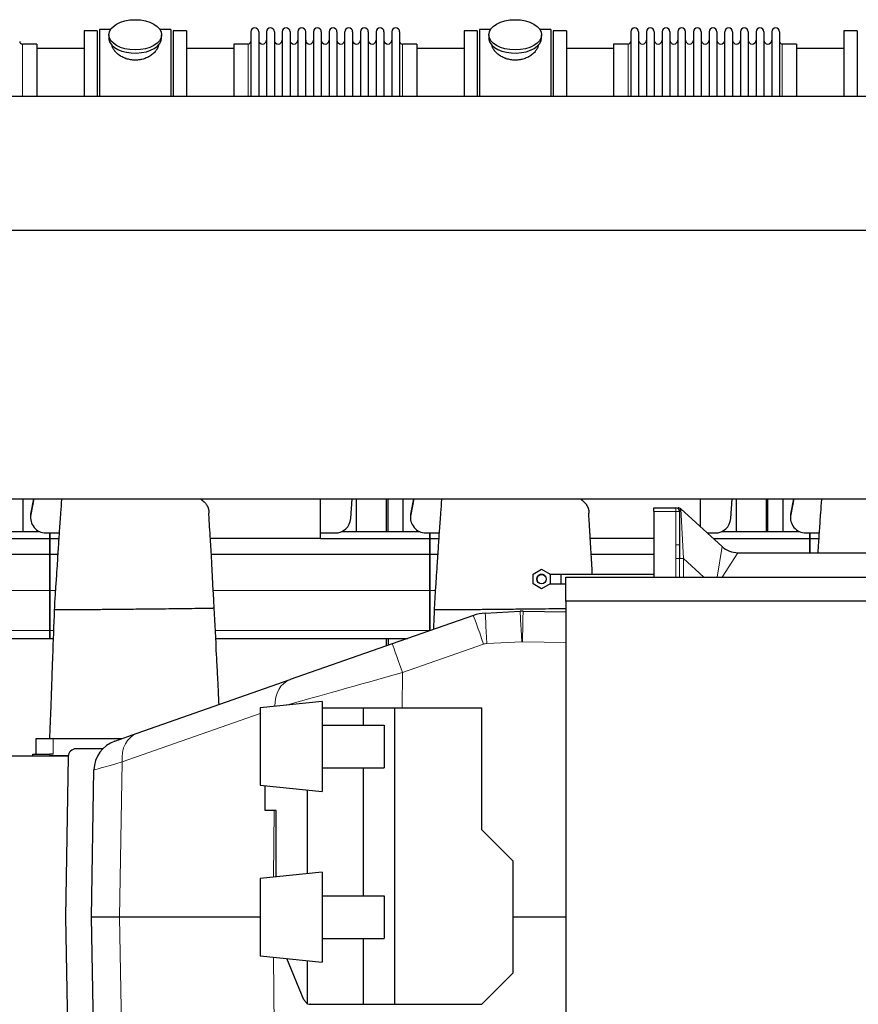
# Model space of a CAD drawing. Header units: inches. Extents: x 0 to 20790, y -12 to 14700.
# Tile 351 of 359: x 17480 to 18561, y 10649 to 11920. Entities that reach past the tile are written whole.
import ezdxf

# ---------------------------------------------------------------- set-up
doc = ezdxf.new("R2010")
doc.units = ezdxf.units.IN
doc.layers.add('1', color=7, linetype='Continuous', true_color=0xffffff)

msp = doc.modelspace()

# ---------------------------------------------------------------- linework, layer by layer
at = {"layer": '1', "color": 2, "linetype": 'Continuous', "lineweight": 25}
for p, q in [((17579.74, 11904.958), (17562.74, 11904.958)), ((17562.74, 11904.958), (17562.74, 11820.978)), ((17579.74, 11904.958), (17579.74, 11820.978)), ((17596.96, 11906.958), (17582.74, 11906.958)), ((17582.74, 11906.958), (17582.74, 11820.982)), ((17674.74, 11906.958), (17660.52, 11906.958)), ((17674.74, 11906.958), (17674.74, 11820.982)), ((17677.74, 11904.958), (17677.74, 11820.978)), ((17694.74, 11904.958), (17677.74, 11904.958)), ((17694.74, 11904.958), (17694.74, 11820.978)), ((17777.74, 11903.858), (17777.74, 11820.969)), ((17787.94, 11903.858), (17787.94, 11820.969)), ((17797.94, 11903.858), (17797.94, 11820.969)), ((17808.14, 11903.858), (17808.14, 11820.969)), ((17818.14, 11903.858), (17818.14, 11820.969)), ((17828.34, 11903.858), (17828.34, 11820.969)), ((17838.34, 11903.858), (17838.34, 11820.969)), ((17848.54, 11820.969), (17848.54, 11903.858)), ((17858.54, 11903.858), (17858.54, 11820.969)), ((17868.74, 11903.858), (17868.74, 11820.969)), ((17878.74, 11903.858), (17878.74, 11820.978)), ((17888.94, 11903.858), (17888.94, 11820.978)), ((17898.94, 11820.978), (17898.94, 11903.858)), ((17909.14, 11903.858), (17909.14, 11820.978)), ((17919.14, 11903.858), (17919.14, 11820.978)), ((17929.34, 11903.858), (17929.34, 11820.978)), ((17939.34, 11903.858), (17939.34, 11820.978)), ((17949.54, 11903.858), (17949.54, 11820.978)), ((17959.54, 11903.858), (17959.54, 11820.978)), ((17969.74, 11903.858), (17969.74, 11820.978)), ((18052.74, 11904.958), (18052.74, 11820.978)), ((18069.74, 11904.958), (18052.74, 11904.958)), ((18069.74, 11904.958), (18069.74, 11820.978)), ((18072.74, 11906.958), (18072.74, 11820.982)), ((18086.96, 11906.958), (18072.74, 11906.958)), ((18164.74, 11906.958), (18150.52, 11906.958)), ((18164.74, 11906.958), (18164.74, 11820.982)), ((18184.74, 11904.958), (18167.74, 11904.958)), ((18167.74, 11904.958), (18167.74, 11820.978)), ((18184.74, 11904.958), (18184.74, 11820.978)), ((18267.74, 11903.858), (18267.74, 11820.969)), ((18277.94, 11903.858), (18277.94, 11820.969)), ((18287.94, 11903.858), (18287.94, 11820.969)), ((18298.14, 11903.858), (18298.14, 11820.969)), ((18308.14, 11903.858), (18308.14, 11820.969)), ((18318.34, 11903.858), (18318.34, 11820.969)), ((18328.34, 11903.858), (18328.34, 11820.969)), ((18338.54, 11820.969), (18338.54, 11903.858)), ((18348.54, 11903.858), (18348.54, 11820.969)), ((18358.74, 11903.858), (18358.74, 11820.969)), ((18368.74, 11903.858), (18368.74, 11820.978)), ((18378.94, 11903.858), (18378.94, 11820.978)), ((18388.94, 11820.978), (18388.94, 11903.858)), ((18399.14, 11903.858), (18399.14, 11820.978)), ((18409.14, 11903.858), (18409.14, 11820.978)), ((18419.34, 11903.858), (18419.34, 11820.978)), ((18429.34, 11903.858), (18429.34, 11820.978)), ((18439.54, 11903.858), (18439.54, 11820.978)), ((18449.54, 11903.858), (18449.54, 11820.978)), ((18459.74, 11903.858), (18459.74, 11820.978)), ((18559.74, 11904.958), (18542.74, 11904.958)), ((18542.74, 11904.958), (18542.74, 11820.978)), ((18559.74, 11904.958), (18559.74, 11820.978)), ((17594.74, 11900.027), (17594.74, 11895.932)), ((17662.74, 11895.932), (17662.74, 11900.027)), ((17662.74, 11895.932), (17662.74, 11895.933)), ((18084.74, 11900.027), (18084.74, 11895.932)), ((18152.74, 11895.932), (18152.74, 11900.027)), ((18152.74, 11895.932), (18152.74, 11895.933)), ((17501.74, 11888.108), (17483.24, 11888.108)), ((17562.74, 11882.458), (17501.734, 11882.458)), ((17501.74, 11888.108), (17501.74, 11820.986)), ((17755.745, 11882.458), (17694.74, 11882.458)), ((17774.24, 11888.108), (17755.74, 11888.108)), ((17755.74, 11888.108), (17755.74, 11820.978)), ((17991.74, 11888.108), (17973.24, 11888.108)), ((18052.74, 11882.458), (17991.734, 11882.458)), ((17991.74, 11888.108), (17991.74, 11820.986)), ((18245.745, 11882.458), (18184.74, 11882.458)), ((18245.74, 11888.108), (18245.74, 11820.978)), ((18264.24, 11888.108), (18245.74, 11888.108)), ((18481.74, 11888.108), (18463.24, 11888.108)), ((18542.74, 11882.458), (18481.734, 11882.458)), ((18481.74, 11888.108), (18481.74, 11820.986)), ((14479.74, 11820.978), (19005.74, 11820.978)), ((14479.74, 11648.178), (19005.74, 11648.178)), ((14479.74, 11301.478), (19005.74, 11301.478)), ((17483.741, 11301.48), (17483.741, 11259.459)), ((17498.068, 11301.481), (17494.088, 11281.119)), ((17497.565, 11301.478), (17494.088, 11283.69)), ((17867.74, 11250.298), (17867.74, 11301.478)), ((17906.696, 11275.986), (17908.401, 11301.478)), ((17913.741, 11301.48), (17913.741, 11259.459)), ((17952.741, 11259.461), (17952.741, 11301.48)), ((17954.741, 11259.461), (17954.741, 11301.48)), ((17973.741, 11301.48), (17973.741, 11259.459)), ((17988.068, 11301.481), (17984.088, 11281.119)), ((17987.565, 11301.478), (17984.088, 11283.69)), ((18357.74, 11265.321), (18357.74, 11301.478)), ((18396.696, 11275.986), (18398.401, 11301.478)), ((18403.741, 11301.48), (18403.741, 11259.459)), ((18442.741, 11259.461), (18442.741, 11301.48)), ((18444.741, 11259.461), (18444.741, 11301.48)), ((18463.741, 11301.48), (18463.741, 11259.459)), ((18478.068, 11301.481), (18474.088, 11281.119)), ((18477.565, 11301.478), (18474.088, 11283.69)), ((17493.719, 11279.882), (17493.719, 11277.311)), ((17983.719, 11279.882), (17983.719, 11277.311)), ((18297.74, 11285.039), (18297.74, 11289.958)), ((18297.74, 11289.958), (18325.74, 11289.958)), ((18297.74, 11285.039), (18297.74, 11200.458)), ((18330.74, 11284.958), (18330.74, 11242.089)), ((18332.37, 11288.471), (18385.71, 11239.797)), ((18473.719, 11279.882), (18473.719, 11277.311)), ((17405.619, 11259.458), (17504.841, 11259.458)), ((17513.719, 11257.388), (17518.74, 11257.388)), ((17518.74, 11257.388), (17518.74, 11250.453)), ((17518.74, 11257.388), (17530.622, 11257.388)), ((17518.74, 11250.453), (17518.74, 11257.387)), ((17867.74, 11257.388), (17886.74, 11257.388)), ((17895.619, 11259.458), (17994.841, 11259.458)), ((18003.719, 11257.388), (18008.74, 11257.388)), ((18008.74, 11257.388), (18008.74, 11250.453)), ((18008.74, 11257.388), (18020.622, 11257.388)), ((18008.74, 11250.453), (18008.74, 11257.387)), ((18366.434, 11257.388), (18376.74, 11257.388)), ((18385.619, 11259.458), (18484.841, 11259.458)), ((18493.719, 11257.388), (18498.74, 11257.388)), ((18498.74, 11257.388), (18498.74, 11250.453)), ((18498.74, 11257.388), (18510.622, 11257.388)), ((18498.74, 11250.453), (18498.74, 11257.387)), ((17377.74, 11250.453), (17518.74, 11250.453)), ((17518.74, 11229.871), (17518.74, 11250.453)), ((17518.74, 11250.453), (17518.74, 11229.871)), ((17518.74, 11250.453), (17530.16, 11250.453)), ((17867.74, 11250.298), (17725.611, 11250.298)), ((17867.74, 11250.453), (18008.74, 11250.453)), ((18008.74, 11250.453), (18008.74, 11229.871)), ((18008.74, 11250.453), (18020.16, 11250.453)), ((18008.74, 11229.871), (18008.74, 11250.453)), ((18297.738, 11250.298), (18215.611, 11250.298)), ((18374.034, 11250.453), (18498.74, 11250.453)), ((18498.74, 11250.453), (18498.74, 11231.958)), ((18498.74, 11250.453), (18510.16, 11250.453)), ((18498.74, 11231.958), (18498.74, 11250.453)), ((17236.857, 11229.871), (17518.74, 11229.871)), ((17518.74, 11183.408), (17518.74, 11229.871)), ((17518.74, 11229.871), (17518.74, 11183.408)), ((17518.74, 11229.871), (17528.818, 11229.871)), ((17726.857, 11229.871), (18008.74, 11229.871)), ((18008.74, 11229.871), (18008.74, 11183.408)), ((18008.74, 11229.871), (18018.818, 11229.871)), ((18008.74, 11183.408), (18008.74, 11229.871)), ((18216.857, 11229.871), (18297.744, 11229.871)), ((18405.932, 11231.958), (18695.548, 11231.958)), ((18141.742, 11204.306), (18152.742, 11210.657)), ((18141.742, 11191.604), (18141.742, 11204.306)), ((18152.742, 11210.657), (18163.742, 11204.306)), ((18163.742, 11204.306), (18163.742, 11191.604)), ((18297.737, 11203.958), (18177.74, 11203.958)), ((18177.74, 11203.958), (18177.74, 11197.958)), ((18152.742, 11185.253), (18141.742, 11191.604)), ((18163.742, 11191.604), (18152.742, 11185.253)), ((18177.74, 11197.958), (18177.74, 11191.958)), ((18177.74, 11191.958), (18184.243, 11191.958)), ((18184.24, 11169.458), (18184.24, 11200.458)), ((18184.24, 11200.458), (18869.24, 11200.458)), ((17518.74, 11131.433), (17518.74, 11183.408)), ((17518.74, 11183.408), (17518.74, 11131.433)), ((18008.74, 11183.408), (18008.74, 11131.433)), ((18008.74, 11131.433), (18008.74, 11183.408)), ((18184.24, 11169.458), (18184.24, 10231.458)), ((18869.24, 11169.458), (18184.24, 11169.458)), ((18080.165, 11154.063), (18125.065, 11156.413)), ((18128.9, 11156.479), (18184.239, 11155.513)), ((18064.839, 11151.039), (17960.155, 11114.328)), ((17518.74, 11121.458), (17518.74, 11131.433)), ((17518.74, 11131.433), (17518.74, 11121.458)), ((17242.64, 11121.458), (17518.74, 11121.458)), ((17518.74, 11121.458), (17522.943, 11121.458)), ((17732.64, 11121.458), (17980.481, 11121.458)), ((17960.155, 11114.328), (17828.69, 11068.226)), ((17952.741, 11111.726), (17952.741, 11121.458)), ((17954.741, 11121.458), (17954.741, 11112.428)), ((17631.416, 10999.046), (17828.69, 11068.226)), ((17869.74, 11039.914), (17789.74, 11031.914)), ((17869.74, 11039.914), (17869.74, 10923.914)), ((17789.74, 11031.914), (17789.74, 10931.914)), ((17869.74, 11031.914), (17922.737, 11031.914)), ((17922.737, 11031.914), (17963.011, 11031.914)), ((17922.737, 11031.914), (17922.737, 11009.412)), ((17963.011, 11031.914), (18075.74, 11031.914)), ((17963.011, 11031.914), (17963.011, 10649.414)), ((18075.74, 10874.414), (18075.74, 11031.914)), ((17869.74, 11009.414), (17949.74, 11009.414)), ((17949.74, 11009.414), (17949.74, 10954.414)), ((17500.74, 10991.958), (17500.74, 10971.948)), ((17522.74, 10991.958), (17500.74, 10991.958)), ((17611.207, 10991.958), (17522.74, 10991.958)), ((17602.308, 10988.838), (17631.416, 10999.046)), ((17586.848, 10978.958), (17552.355, 10978.958)), ((14552.559, 10969.958), (17542.352, 10969.958)), ((17496.74, 10971.948), (17518.74, 10971.948)), ((17496.74, 10969.958), (17496.74, 10971.948)), ((17496.74, 10969.958), (17518.74, 10969.958)), ((17522.74, 10971.948), (17518.74, 10971.948)), ((17542.407, 10969.958), (17518.74, 10969.958)), ((17542.356, 10969.132), (17538.74, 10761.958)), ((17572.238, 10761.958), (17575.551, 10951.79)), ((17869.74, 10954.414), (17949.74, 10954.414)), ((17922.737, 10954.41), (17922.737, 10789.415)), ((17789.74, 10931.914), (17869.74, 10923.914)), ((17796.109, 10899.414), (17796.109, 10931.276)), ((17851.095, 10818.053), (17851.095, 10925.777)), ((17810.449, 10899.414), (17796.109, 10899.414)), ((17810.449, 10813.986), (17810.449, 10899.414)), ((18115.74, 10834.414), (18075.74, 10874.414)), ((18115.74, 10834.414), (18115.74, 10689.414)), ((17869.74, 10819.914), (17789.74, 10811.914)), ((17789.74, 10811.914), (17789.74, 10711.914)), ((17869.74, 10819.914), (17869.74, 10703.914)), ((17869.74, 10789.414), (17949.74, 10789.414)), ((17949.74, 10789.414), (17949.74, 10734.414)), ((17538.74, 10761.958), (17542.356, 10554.783)), ((17575.551, 10572.126), (17572.238, 10761.958)), ((17608.4, 10761.958), (17572.238, 10761.958)), ((17789.738, 10761.958), (17608.4, 10761.958)), ((18184.239, 10761.958), (18115.737, 10761.958)), ((17869.74, 10734.414), (17949.74, 10734.414)), ((17922.737, 10734.418), (17922.737, 10649.414)), ((17789.74, 10711.914), (17869.74, 10703.914)), ((17846.272, 10655.299), (17824.286, 10708.459)), ((17851.095, 10649.877), (17851.095, 10705.781)), ((18075.74, 10649.414), (18115.74, 10689.414)), ((17855.26, 10649.414), (17854.938, 10649.67)), ((17855.26, 10649.414), (17855.26, 10649.652)), ((17859.424, 10649.414), (17922.737, 10649.414)), ((17922.737, 10649.414), (17963.011, 10649.414)), ((17963.011, 10649.414), (18075.74, 10649.414))]:
    msp.add_line(p, q, dxfattribs=at)
at = {"layer": '1', "color": 110, "linetype": 'Continuous', "lineweight": 13}
for p, q in [((17483.24, 11888.108), (17483.24, 11820.986)), ((17774.24, 11888.108), (17774.24, 11820.978)), ((17973.24, 11888.108), (17973.24, 11820.986)), ((18264.24, 11888.108), (18264.24, 11820.978)), ((18463.24, 11888.108), (18463.24, 11820.986)), ((17494.088, 11281.119), (17494.088, 11283.69)), ((17984.088, 11281.119), (17984.088, 11283.69)), ((18325.74, 11285.039), (18297.74, 11285.039)), ((18325.74, 11289.958), (18325.74, 11285.039)), ((18325.74, 11242.17), (18325.74, 11285.039)), ((18332.37, 11288.471), (18335.74, 11224.476)), ((18474.088, 11281.119), (18474.088, 11283.69)), ((18379.118, 11200.459), (18385.71, 11239.797)), ((18405.932, 11231.958), (18385.579, 11200.459)), ((18335.74, 11224.476), (18330.792, 11224.476)), ((18362.061, 11200.458), (18335.74, 11224.476)), ((18335.74, 11224.476), (18335.74, 11200.458)), ((17239.342, 11183.408), (17518.74, 11183.408)), ((17518.74, 11183.408), (17525.727, 11183.408)), ((17729.342, 11183.408), (18008.74, 11183.408)), ((18008.74, 11183.408), (18015.727, 11183.408)), ((17242.158, 11131.433), (17518.74, 11131.433)), ((17518.74, 11131.433), (17523.311, 11131.433)), ((17732.158, 11131.433), (18008.74, 11131.433)), ((18008.74, 11131.433), (18008.931, 11131.433)), ((18078.076, 11113.991), (17973.392, 11077.28)), ((18127.156, 11117.165), (18082.256, 11114.815)), ((18184.24, 11116.205), (18128.202, 11117.184)), ((17973.392, 11077.28), (17972.98, 11031.913)), ((17789.737, 11024.365), (17611.891, 10961.997)), ((17522.74, 10991.958), (17522.74, 10971.948)), ((17518.74, 10969.958), (17518.74, 10971.948)), ((17611.891, 10961.997), (17608.4, 10761.958)), ((17807.189, 10813.661), (17807.968, 10899.411)), ((17608.4, 10761.958), (17611.891, 10561.918)), ((17809.166, 10492.738), (17807.19, 10710.167))]:
    msp.add_line(p, q, dxfattribs=at)
at = {"layer": '1', "color": 2, "linetype": 'Continuous', "lineweight": 25}
msp.add_circle((18152.742, 11197.955), 6, dxfattribs=at)
for centre, radius, start, end in [((17782.84, 11903.858), 5.1, 0, 180), ((17803.04, 11903.858), 5.1, 0, 180), ((17823.24, 11903.858), 5.1, 0, 180), ((17843.44, 11903.858), 5.1, 0, 180), ((17863.64, 11903.858), 5.1, 0, 180), ((17883.84, 11903.858), 5.1, 0, 180), ((17904.04, 11903.858), 5.1, 0, 180), ((17924.24, 11903.858), 5.1, 0, 180), ((17944.44, 11903.858), 5.1, 0, 180), ((17964.64, 11903.858), 5.1, 0, 180), ((18272.84, 11903.858), 5.1, 0, 180), ((18293.04, 11903.858), 5.1, 0, 180), ((18313.24, 11903.858), 5.1, 0, 180), ((18333.44, 11903.858), 5.1, 0, 180), ((18353.64, 11903.858), 5.1, 0, 180), ((18373.84, 11903.858), 5.1, 0, 180), ((18394.04, 11903.858), 5.1, 0, 180), ((18414.24, 11903.858), 5.1, 0, 180), ((18434.44, 11903.858), 5.1, 0, 180), ((18454.64, 11903.858), 5.1, 0, 180), ((17483.24, 11891.608), 3.5, 180, 270), ((17774.24, 11891.608), 3.5, 270, 0), ((17792.94, 11893.108), 5, 180, 0), ((17813.14, 11893.108), 5, 180, 0), ((17833.34, 11893.108), 5, 180, 0), ((17853.54, 11893.108), 5, 180, 0), ((17873.74, 11893.108), 5, 180, 0), ((17893.94, 11893.108), 5, 180, 0), ((17914.14, 11893.108), 5, 180, 0), ((17934.34, 11893.108), 5, 180, 0), ((17954.54, 11893.108), 5, 180, 0), ((17973.24, 11891.608), 3.5, 180, 270), ((18264.24, 11891.608), 3.5, 270, 0), ((18282.94, 11893.108), 5, 180, 0), ((18303.14, 11893.108), 5, 180, 0), ((18323.34, 11893.108), 5, 180, 0), ((18343.54, 11893.108), 5, 180, 0), ((18363.74, 11893.108), 5, 180, 0), ((18383.94, 11893.108), 5, 180, 0), ((18404.14, 11893.108), 5, 180, 0), ((18424.34, 11893.108), 5, 180, 0), ((18444.54, 11893.108), 5, 180, 0), ((18463.24, 11891.608), 3.5, 180, 270), ((18325.74, 11284.958), 5, 0, 90), ((18335.74, 11292.164), 5, 226.070611, 227.595651), ((18405.932, 11261.958), 30, 227.619549, 270), ((18083.04, 11099.138), 55, 92.996043, 109.324818), ((17615.545, 10951.092), 40, 109.324818, 179), ((17552.355, 10968.958), 10, 90, 179)]:
    msp.add_arc(centre, radius, start, end, dxfattribs=at)
for centre in [(17628.74, 11900.027), (18118.74, 11900.027)]:
    msp.add_ellipse(centre, major_axis=(34, 0), ratio=0.57357644, dxfattribs=at)
for centre, major_axis, ratio, start_param, end_param in [((17628.74, 11895.932), (34, 0), 0.57357644, 3.14156817, 3.23699405), ((17628.74, 11895.932), (34, 0), 0.57357644, 3.23699405, 6.28318531), ((18118.74, 11895.932), (34, 0), 0.57357644, 3.14156817, 3.23699405), ((18118.74, 11895.932), (34, 0), 0.57357644, 3.23699405, 6.28318531), ((17513.719, 11277.311), (20, 0), 0.9961947, 2.94929469, 4.71238898), ((17513.719, 11279.882), (20, 0), 0.9961947, 2.94929469, 3.14160971), ((18003.719, 11277.311), (20, 0), 0.9961947, 2.94929469, 4.71238898), ((18003.719, 11279.882), (20, 0), 0.9961947, 2.94929469, 3.14160971), ((18328.807, 11284.958), (0, -5), 0.99999875, 2.37571047, 3.14160047), ((18493.719, 11277.311), (20, 0), 0.9961947, 2.94929469, 4.71238898), ((18493.719, 11279.882), (20, 0), 0.9961947, 2.94929469, 3.14160971), ((17886.74, 11277.311), (20, 0), 0.9961947, 4.71238898, 6.21662901), ((18376.74, 11277.311), (20, 0), 0.9961947, 4.71238898, 6.21662901), ((18127.94, 11101.488), (0, 55), 0.99999999, 6.26572487, 6.33547612)]:
    msp.add_ellipse(centre, major_axis=major_axis, ratio=ratio, start_param=start_param, end_param=end_param, dxfattribs=at)
at = {"layer": '1', "color": 110, "linetype": 'Continuous', "lineweight": 13}
for centre, major_axis, ratio, start_param, end_param in [((18325.74, 11284.958), (5, 0), 0.01625801, 0, 1.57079633), ((18325.74, 11242.089), (-5, 0), 0.01625801, 3.14159265, 4.71238898), ((18335.74, 11136.248), (0, 615), 0.01626016, 1.42670618, 1.46620035), ((18325.844, 11224.476), (-5, 0.012), 0.01625797, 3.28570197, 4.71242734), ((18335.74, 11136.167), (0, 615), 0.00813008, 1.42670618, 1.46606736), ((18082.256, 11114.117), (2.091, -39.945), 0.00091232, 1.58822576, 3.14159265), ((18127.156, 11116.467), (2.091, -39.945), 0.00091232, 1.58822576, 3.14159265), ((18128.202, 11116.486), (-0.698, -39.994), 0.00030476, 3.14159265, 4.69493835), ((18078.076, 11113.293), (13.237, -37.746), 0.00577619, 1.58726617, 3.14159265), ((17973.392, 11076.582), (13.237, -37.746), 0.00577619, 1.58726617, 3.14159265), ((18083.04, 11099.836), (0, 15), 1, 0.05229082, 0.3372817), ((18127.94, 11102.186), (-0.249, 14.998), 0.99999989, 6.24913241, 6.31888365), ((17973.418, 11076.591), (200.516, 55.928), 0.00322174, 1.57002467, 2.41233042), ((17841.927, 11030.48), (13.237, -37.746), 0.80093214, 3.14159265, 4.35282943), ((17644.653, 10961.299), (13.237, -37.746), 0.80093214, 3.14159265, 4.4207655), ((17776.555, 11007.555), (201.004, 55.765), 0.00101166, 2.53054122, 3.14129287)]:
    msp.add_ellipse(centre, major_axis=major_axis, ratio=ratio, start_param=start_param, end_param=end_param, dxfattribs=at)
at = {"layer": '1', "color": 2, "linetype": 'Continuous', "lineweight": 25}
for points, knots in [([(17658.74, 11888.15), (17658.74, 11888.132), (17658.74, 11888.115), (17658.737, 11887.525), (17658.684, 11886.947), (17658.484, 11885.777), (17658.336, 11885.186), (17657.946, 11883.992), (17657.703, 11883.389), (17657.376, 11882.704), (17657.339, 11882.628), (17657.263, 11882.476), (17657.224, 11882.399), (17657.106, 11882.17), (17657.024, 11882.018), (17656.772, 11881.562), (17656.592, 11881.259), (17656.022, 11880.356), (17655.6, 11879.759), (17654.673, 11878.579), (17654.167, 11877.996), (17653.346, 11877.134), (17653.062, 11876.848), (17652.693, 11876.494), (17652.618, 11876.423), (17652.468, 11876.283), (17652.242, 11876.073), (17652.011, 11875.865), (17651.23, 11875.18), (17650.573, 11874.65), (17649.193, 11873.629), (17648.471, 11873.138), (17647.338, 11872.434), (17646.952, 11872.204), (17646.361, 11871.868), (17646.062, 11871.703), (17645.758, 11871.54), (17645.555, 11871.432), (17645.453, 11871.379), (17644.529, 11870.902), (17643.687, 11870.509), (17641.962, 11869.785), (17641.08, 11869.455), (17639.275, 11868.859), (17638.352, 11868.594), (17637.171, 11868.305), (17636.815, 11868.222), (17636.456, 11868.144), (17636.216, 11868.093), (17636.095, 11868.068), (17635.493, 11867.947), (17635.01, 11867.859), (17633.558, 11867.626), (17632.585, 11867.51), (17630.632, 11867.357), (17629.651, 11867.319), (17628.173, 11867.322), (17627.679, 11867.333), (17626.937, 11867.365), (17626.627, 11867.381), (17626.317, 11867.401), (17626.193, 11867.41), (17626.131, 11867.414), (17625.945, 11867.428), (17625.821, 11867.437), (17624.709, 11867.53), (17623.733, 11867.652), (17621.808, 11867.971), (17620.858, 11868.167), (17618.983, 11868.634), (17618.059, 11868.903), (17617.033, 11869.247), (17616.919, 11869.286), (17616.692, 11869.364), (17616.579, 11869.404), (17616.24, 11869.525), (17616.017, 11869.607), (17615.351, 11869.86), (17614.913, 11870.037), (17613.622, 11870.587), (17612.788, 11870.982), (17611.172, 11871.826), (17610.39, 11872.275), (17609.446, 11872.868), (17609.165, 11873.048), (17608.888, 11873.232), (17608.704, 11873.356), (17608.612, 11873.418), (17608.158, 11873.73), (17607.803, 11873.984), (17606.769, 11874.758), (17606.117, 11875.29), (17604.887, 11876.383), (17604.309, 11876.944), (17603.497, 11877.805), (17603.236, 11878.096), (17602.858, 11878.536), (17602.673, 11878.757), (17602.493, 11878.98), (17602.374, 11879.13), (17602.315, 11879.204), (17601.793, 11879.877), (17601.376, 11880.477), (17600.63, 11881.678), (17600.302, 11882.28), (17599.737, 11883.483), (17599.499, 11884.085), (17599.259, 11884.836), (17599.192, 11885.062), (17599.131, 11885.287), (17599.092, 11885.437), (17599.073, 11885.512), (17598.983, 11885.886), (17598.924, 11886.181), (17598.785, 11887.043), (17598.74, 11887.6), (17598.74, 11888.147)], [0, 0, 0, 0, 0.00096872, 0.00096872, 0.03221774, 0.03221774, 0.06346677, 0.06346677, 0.09471579, 0.09471579, 0.09862192, 0.09862192, 0.10252805, 0.10252805, 0.1103403, 0.1103403, 0.12596481, 0.12596481, 0.15721384, 0.15721384, 0.18846286, 0.18846286, 0.20408737, 0.20408737, 0.2079935, 0.2079935, 0.21189963, 0.21971188, 0.21971188, 0.25096091, 0.25096091, 0.28220993, 0.28220993, 0.29783444, 0.29783444, 0.3056467, 0.30955283, 0.30955283, 0.31345895, 0.31345895, 0.34470798, 0.34470798, 0.375957, 0.375957, 0.40720602, 0.40720602, 0.41501828, 0.41892441, 0.41892441, 0.42283054, 0.42283054, 0.43845505, 0.43845505, 0.46970407, 0.46970407, 0.5009531, 0.5009531, 0.51657761, 0.51657761, 0.52438986, 0.52634293, 0.52634293, 0.52829599, 0.52829599, 0.53220212, 0.53220212, 0.56345114, 0.56345114, 0.59470017, 0.59470017, 0.62594919, 0.62594919, 0.62985532, 0.62985532, 0.63376144, 0.63376144, 0.6415737, 0.6415737, 0.65719821, 0.65719821, 0.68844724, 0.68844724, 0.71969626, 0.71969626, 0.72750852, 0.73141464, 0.73141464, 0.73532077, 0.73532077, 0.75094528, 0.75094528, 0.78219431, 0.78219431, 0.81344333, 0.81344333, 0.82906784, 0.82906784, 0.8368801, 0.84078623, 0.84078623, 0.84469235, 0.84469235, 0.87594138, 0.87594138, 0.9071904, 0.9071904, 0.93843942, 0.93843942, 0.94625168, 0.95015781, 0.95015781, 0.95406394, 0.95406394, 0.96968845, 0.96968845, 1, 1, 1, 1]), ([(18148.74, 11888.15), (18148.74, 11888.132), (18148.74, 11888.115), (18148.737, 11887.525), (18148.684, 11886.947), (18148.484, 11885.777), (18148.336, 11885.186), (18147.946, 11883.992), (18147.703, 11883.389), (18147.376, 11882.704), (18147.339, 11882.628), (18147.263, 11882.476), (18147.224, 11882.399), (18147.106, 11882.17), (18147.024, 11882.018), (18146.772, 11881.562), (18146.592, 11881.259), (18146.022, 11880.356), (18145.6, 11879.759), (18144.673, 11878.579), (18144.167, 11877.996), (18143.346, 11877.134), (18143.062, 11876.848), (18142.693, 11876.494), (18142.618, 11876.423), (18142.468, 11876.283), (18142.242, 11876.073), (18142.011, 11875.865), (18141.23, 11875.18), (18140.573, 11874.65), (18139.193, 11873.629), (18138.471, 11873.138), (18137.338, 11872.434), (18136.952, 11872.204), (18136.361, 11871.868), (18136.062, 11871.703), (18135.758, 11871.54), (18135.555, 11871.432), (18135.453, 11871.379), (18134.529, 11870.902), (18133.687, 11870.509), (18131.962, 11869.785), (18131.08, 11869.455), (18129.275, 11868.859), (18128.352, 11868.594), (18127.171, 11868.305), (18126.815, 11868.222), (18126.456, 11868.144), (18126.216, 11868.093), (18126.095, 11868.068), (18125.493, 11867.947), (18125.01, 11867.859), (18123.558, 11867.626), (18122.585, 11867.51), (18120.632, 11867.357), (18119.651, 11867.319), (18118.173, 11867.322), (18117.679, 11867.333), (18116.937, 11867.365), (18116.627, 11867.381), (18116.317, 11867.401), (18116.193, 11867.41), (18116.131, 11867.414), (18115.945, 11867.428), (18115.821, 11867.437), (18114.709, 11867.53), (18113.733, 11867.652), (18111.808, 11867.971), (18110.858, 11868.167), (18108.983, 11868.634), (18108.059, 11868.903), (18107.033, 11869.247), (18106.919, 11869.286), (18106.692, 11869.364), (18106.579, 11869.404), (18106.24, 11869.525), (18106.017, 11869.607), (18105.351, 11869.86), (18104.913, 11870.037), (18103.622, 11870.587), (18102.788, 11870.982), (18101.172, 11871.826), (18100.39, 11872.275), (18099.446, 11872.868), (18099.165, 11873.048), (18098.888, 11873.232), (18098.704, 11873.356), (18098.612, 11873.418), (18098.158, 11873.73), (18097.803, 11873.984), (18096.769, 11874.758), (18096.117, 11875.29), (18094.887, 11876.383), (18094.309, 11876.944), (18093.497, 11877.805), (18093.236, 11878.096), (18092.858, 11878.536), (18092.673, 11878.757), (18092.493, 11878.98), (18092.374, 11879.13), (18092.315, 11879.204), (18091.793, 11879.877), (18091.376, 11880.477), (18090.63, 11881.678), (18090.302, 11882.28), (18089.737, 11883.483), (18089.499, 11884.085), (18089.259, 11884.836), (18089.192, 11885.062), (18089.131, 11885.287), (18089.092, 11885.437), (18089.073, 11885.512), (18088.983, 11885.886), (18088.924, 11886.181), (18088.785, 11887.043), (18088.74, 11887.6), (18088.74, 11888.147)], [0, 0, 0, 0, 0.00096872, 0.00096872, 0.03221774, 0.03221774, 0.06346677, 0.06346677, 0.09471579, 0.09471579, 0.09862192, 0.09862192, 0.10252805, 0.10252805, 0.1103403, 0.1103403, 0.12596481, 0.12596481, 0.15721384, 0.15721384, 0.18846286, 0.18846286, 0.20408737, 0.20408737, 0.2079935, 0.2079935, 0.21189963, 0.21971188, 0.21971188, 0.25096091, 0.25096091, 0.28220993, 0.28220993, 0.29783444, 0.29783444, 0.3056467, 0.30955283, 0.30955283, 0.31345895, 0.31345895, 0.34470798, 0.34470798, 0.375957, 0.375957, 0.40720602, 0.40720602, 0.41501828, 0.41892441, 0.41892441, 0.42283054, 0.42283054, 0.43845505, 0.43845505, 0.46970407, 0.46970407, 0.5009531, 0.5009531, 0.51657761, 0.51657761, 0.52438986, 0.52634293, 0.52634293, 0.52829599, 0.52829599, 0.53220212, 0.53220212, 0.56345114, 0.56345114, 0.59470017, 0.59470017, 0.62594919, 0.62594919, 0.62985532, 0.62985532, 0.63376144, 0.63376144, 0.6415737, 0.6415737, 0.65719821, 0.65719821, 0.68844724, 0.68844724, 0.71969626, 0.71969626, 0.72750852, 0.73141464, 0.73141464, 0.73532077, 0.73532077, 0.75094528, 0.75094528, 0.78219431, 0.78219431, 0.81344333, 0.81344333, 0.82906784, 0.82906784, 0.8368801, 0.84078623, 0.84078623, 0.84469235, 0.84469235, 0.87594138, 0.87594138, 0.9071904, 0.9071904, 0.93843942, 0.93843942, 0.94625168, 0.95015781, 0.95015781, 0.95406394, 0.95406394, 0.96968845, 0.96968845, 1, 1, 1, 1]), ([(17533.826, 11301.494), (17533.806, 11301.24), (17533.344, 11295.359), (17532.342, 11282.126), (17530.89, 11261.648), (17529.378, 11238.874), (17528.058, 11217.887), (17526.764, 11197.688), (17525.324, 11178.718), (17524.632, 11165.586), (17524.31, 11158.674)], [0, 0, 0, 0, 0.00631666, 0.14605085, 0.31551893, 0.46264779, 0.62643642, 0.74211917, 0.86463467, 1, 1, 1, 1]), ([(17712.52, 11301.633), (17712.768, 11301.462), (17713.013, 11301.289), (17713.645, 11300.834), (17714.123, 11300.477), (17714.585, 11300.116), (17714.769, 11299.971), (17714.86, 11299.898), (17715.132, 11299.68), (17715.31, 11299.534), (17716.188, 11298.802), (17716.844, 11298.21), (17717.76, 11297.312), (17718.054, 11297.011), (17718.619, 11296.406), (17718.89, 11296.102), (17719.67, 11295.186), (17720.145, 11294.569), (17720.792, 11293.634), (17720.996, 11293.321), (17721.382, 11292.691), (17721.747, 11292.058), (17722.066, 11291.42), (17722.362, 11290.778), (17722.499, 11290.455), (17722.656, 11290.05), (17722.687, 11289.969), (17722.746, 11289.806), (17722.776, 11289.725), (17722.861, 11289.481), (17722.916, 11289.318), (17723.069, 11288.83), (17723.251, 11288.179), (17723.385, 11287.528), (17723.494, 11286.877), (17723.536, 11286.552), (17723.581, 11286.063), (17723.593, 11285.901), (17723.611, 11285.575), (17723.617, 11285.413), (17723.627, 11284.924), (17723.623, 11284.599), (17723.612, 11284.111), (17723.608, 11283.948), (17723.601, 11283.704), (17723.598, 11283.622), (17723.594, 11283.46), (17723.592, 11283.378), (17723.587, 11283.197), (17723.584, 11283.098), (17723.582, 11282.998)], [0, 0, 0, 0, 0.03092059, 0.03092059, 0.08111635, 0.09366529, 0.09366529, 0.10621424, 0.10621424, 0.13131212, 0.13131212, 0.23170364, 0.23170364, 0.28189941, 0.28189941, 0.33209517, 0.33209517, 0.4324867, 0.4324867, 0.48268246, 0.48268246, 0.53287823, 0.58307399, 0.58307399, 0.63326975, 0.63326975, 0.64581869, 0.64581869, 0.65836763, 0.65836763, 0.68346552, 0.68346552, 0.73366128, 0.78385704, 0.78385704, 0.83405281, 0.83405281, 0.85915069, 0.85915069, 0.88424857, 0.88424857, 0.93444433, 0.93444433, 0.95954221, 0.95954221, 0.97209116, 0.97209116, 0.9846401, 0.9846401, 1, 1, 1, 1]), ([(18023.826, 11301.494), (18023.806, 11301.24), (18023.344, 11295.359), (18022.342, 11282.126), (18020.89, 11261.648), (18019.378, 11238.874), (18018.058, 11217.887), (18016.764, 11197.688), (18015.324, 11178.718), (18014.632, 11165.586), (18014.31, 11158.674)], [0, 0, 0, 0, 0.00631666, 0.14605085, 0.31551893, 0.46264779, 0.62643642, 0.74211917, 0.86463467, 1, 1, 1, 1]), ([(18202.52, 11301.633), (18202.768, 11301.462), (18203.013, 11301.289), (18203.645, 11300.834), (18204.123, 11300.477), (18204.585, 11300.116), (18204.769, 11299.971), (18204.86, 11299.898), (18205.132, 11299.68), (18205.31, 11299.534), (18206.188, 11298.802), (18206.844, 11298.21), (18207.76, 11297.312), (18208.054, 11297.011), (18208.619, 11296.406), (18208.89, 11296.102), (18209.67, 11295.186), (18210.145, 11294.569), (18210.792, 11293.634), (18210.996, 11293.321), (18211.382, 11292.691), (18211.747, 11292.058), (18212.066, 11291.42), (18212.362, 11290.778), (18212.499, 11290.455), (18212.656, 11290.05), (18212.687, 11289.969), (18212.746, 11289.806), (18212.776, 11289.725), (18212.861, 11289.481), (18212.916, 11289.318), (18213.069, 11288.83), (18213.251, 11288.179), (18213.385, 11287.528), (18213.494, 11286.877), (18213.536, 11286.552), (18213.581, 11286.063), (18213.593, 11285.901), (18213.611, 11285.575), (18213.617, 11285.413), (18213.627, 11284.924), (18213.623, 11284.599), (18213.612, 11284.111), (18213.608, 11283.948), (18213.601, 11283.704), (18213.598, 11283.622), (18213.594, 11283.46), (18213.592, 11283.378), (18213.587, 11283.197), (18213.584, 11283.098), (18213.582, 11282.998)], [0, 0, 0, 0, 0.03092059, 0.03092059, 0.08111635, 0.09366529, 0.09366529, 0.10621424, 0.10621424, 0.13131212, 0.13131212, 0.23170364, 0.23170364, 0.28189941, 0.28189941, 0.33209517, 0.33209517, 0.4324867, 0.4324867, 0.48268246, 0.48268246, 0.53287823, 0.58307399, 0.58307399, 0.63326975, 0.63326975, 0.64581869, 0.64581869, 0.65836763, 0.65836763, 0.68346552, 0.68346552, 0.73366128, 0.78385704, 0.78385704, 0.83405281, 0.83405281, 0.85915069, 0.85915069, 0.88424857, 0.88424857, 0.93444433, 0.93444433, 0.95954221, 0.95954221, 0.97209116, 0.97209116, 0.9846401, 0.9846401, 1, 1, 1, 1]), ([(18513.826, 11301.494), (18513.806, 11301.24), (18513.344, 11295.359), (18512.342, 11282.126), (18510.89, 11261.648), (18509.732, 11244.2), (18509.113, 11234.559), (18508.953, 11232.048)], [0, 0, 0, 0, 0.01228697, 0.28409376, 0.61373803, 0.8999287, 1, 1, 1, 1]), ([(17730.719, 11160.808), (17730.159, 11169.197), (17729.122, 11185.621), (17728.12, 11208.547), (17726.992, 11227.622), (17726.154, 11241.655), (17725.569, 11250.946), (17724.947, 11260.853), (17724.302, 11271.327), (17723.79, 11279.708), (17723.59, 11283.015)], [0, 0, 0, 0, 0.19797997, 0.38954946, 0.54568512, 0.6614895, 0.73763504, 0.78088813, 0.9128381, 1, 1, 1, 1]), ([(18218.292, 11204), (18218.194, 11205.986), (18217.77, 11214.473), (18216.992, 11227.622), (18216.154, 11241.655), (18215.569, 11250.946), (18214.947, 11260.853), (18214.302, 11271.327), (18213.79, 11279.708), (18213.59, 11283.015)], [0, 0, 0, 0, 0.07230767, 0.30958464, 0.48557078, 0.60128799, 0.66701905, 0.8675414, 1, 1, 1, 1]), ([(18332.272, 11288.56), (18332.288, 11288.545), (18332.312, 11288.523), (18332.341, 11288.497), (18332.353, 11288.486), (18332.361, 11288.478), (18332.366, 11288.474), (18332.37, 11288.471)], [0, 0, 0, 0, 0.5, 0.75, 0.875, 0.875, 1, 1, 1, 1]), ([(18330.74, 11242.089), (18330.74, 11240.626), (18330.745, 11239.162), (18330.758, 11236.231), (18330.766, 11234.764), (18330.777, 11232.561), (18330.78, 11231.827), (18330.785, 11230.357), (18330.788, 11229.622), (18330.793, 11227.418), (18330.793, 11225.947), (18330.792, 11224.476)], [0, 0, 0, 0, 0.25, 0.25, 0.5, 0.5, 0.625, 0.625, 0.75, 0.75, 1, 1, 1, 1]), ([(18157.985, 11200.872), (18157.954, 11200.927), (18157.923, 11200.981), (18157.865, 11201.077), (18157.84, 11201.119), (18157.787, 11201.203), (18157.76, 11201.244), (18157.623, 11201.45), (18157.506, 11201.608), (18157.258, 11201.91), (18157.126, 11202.055), (18156.85, 11202.332), (18156.705, 11202.464), (18156.514, 11202.621), (18156.476, 11202.652), (18156.398, 11202.713), (18156.28, 11202.803), (18156.159, 11202.888), (18155.914, 11203.051), (18155.579, 11203.252), (18155.225, 11203.42), (18154.953, 11203.533), (18154.862, 11203.569), (18154.722, 11203.619), (18154.675, 11203.635), (18154.581, 11203.666), (18154.534, 11203.681), (18154.298, 11203.753), (18154.108, 11203.801), (18153.724, 11203.877), (18153.531, 11203.906), (18153.142, 11203.945), (18152.945, 11203.955), (18152.698, 11203.955), (18152.649, 11203.954), (18152.55, 11203.952), (18152.402, 11203.947), (18152.255, 11203.936), (18151.962, 11203.907), (18151.575, 11203.85), (18151.195, 11203.756), (18150.913, 11203.67), (18150.819, 11203.64), (18150.679, 11203.59), (18150.633, 11203.572), (18150.541, 11203.537), (18150.495, 11203.519), (18150.267, 11203.425), (18149.913, 11203.257), (18149.578, 11203.057), (18149.252, 11202.84), (18149.093, 11202.723), (18148.787, 11202.471), (18148.641, 11202.339), (18148.364, 11202.063), (18148.101, 11201.773), (18147.867, 11201.459), (18147.73, 11201.254), (18147.703, 11201.213), (18147.65, 11201.13), (18147.624, 11201.087), (18147.547, 11200.96), (18147.499, 11200.874), (18147.36, 11200.614), (18147.192, 11200.261), (18147.06, 11199.893), (18146.974, 11199.611), (18146.947, 11199.517), (18146.911, 11199.373), (18146.9, 11199.325), (18146.878, 11199.229), (18146.868, 11199.18), (18146.819, 11198.938), (18146.761, 11198.547), (18146.742, 11198.153), (18146.742, 11197.955)], [0, 0, 0, 0, 0.01185771, 0.01185771, 0.0211798, 0.0211798, 0.0305019, 0.0305019, 0.06779029, 0.06779029, 0.10507868, 0.10507868, 0.14236707, 0.14236707, 0.15168916, 0.15168916, 0.16101126, 0.17965546, 0.17965546, 0.21694384, 0.25423223, 0.25423223, 0.27287643, 0.27287643, 0.28219852, 0.28219852, 0.29152062, 0.29152062, 0.32880901, 0.32880901, 0.3660974, 0.3660974, 0.40338579, 0.40338579, 0.41270788, 0.41270788, 0.42202998, 0.44067417, 0.44067417, 0.47796256, 0.51525095, 0.51525095, 0.53389515, 0.53389515, 0.54321724, 0.54321724, 0.55253934, 0.55253934, 0.58982773, 0.62711612, 0.62711612, 0.6644045, 0.6644045, 0.70169289, 0.70169289, 0.73898128, 0.77626967, 0.77626967, 0.78559177, 0.78559177, 0.79491386, 0.79491386, 0.81355806, 0.81355806, 0.85084645, 0.88813483, 0.88813483, 0.90677903, 0.90677903, 0.91610113, 0.91610113, 0.92542322, 0.92542322, 0.96271161, 1, 1, 1, 1]), ([(18177.74, 11203.958), (18174.465, 11203.964), (18169.499, 11203.974), (18164.857, 11203.93), (18163.2, 11203.923)], [0, 0, 0, 0, 0.62263646, 1, 1, 1, 1]), ([(18146.742, 11197.955), (18146.742, 11197.757), (18146.751, 11197.56), (18146.79, 11197.17), (18146.847, 11196.784), (18146.942, 11196.404), (18147.014, 11196.168), (18147.028, 11196.121), (18147.059, 11196.027), (18147.076, 11195.98), (18147.126, 11195.84), (18147.161, 11195.748), (18147.274, 11195.476), (18147.372, 11195.27), (18147.48, 11195.07), (18147.496, 11195.042)], [0, 0, 0, 0, 0.19364833, 0.19364833, 0.38729667, 0.580945, 0.580945, 0.62935709, 0.62935709, 0.67776917, 0.67776917, 0.77459334, 0.77459334, 0.96824167, 1, 1, 1, 1]), ([(18163.634, 11191.982), (18165.26, 11191.966), (18169.702, 11191.959), (18174.611, 11191.952), (18177.74, 11191.958)], [0, 0, 0, 0, 0.4157752, 1, 1, 1, 1]), ([(17524.31, 11158.674), (17523.522, 11138.312), (17522.403, 11107.711), (17521.246, 11074.41), (17520.706, 11057.35), (17520.294, 11046.091), (17519.706, 11031.105), (17518.967, 11012.957), (17518.398, 10999.248), (17518.092, 10991.966)], [0, 0, 0, 0, 0.36642877, 0.55066595, 0.59922757, 0.67337039, 0.75326206, 0.86892468, 1, 1, 1, 1]), ([(17524.31, 11158.674), (17524.31, 11158.673), (17524.304, 11158.665), (17524.286, 11158.654), (17524.373, 11158.642), (17524.622, 11158.624), (17525.479, 11158.6), (17528.486, 11158.574), (17535.234, 11158.571), (17547.954, 11158.626), (17564.129, 11158.734), (17578.964, 11158.858), (17590.164, 11158.961), (17595.901, 11159.017), (17598.707, 11159.045), (17599.371, 11159.052)], [0, 0, 0, 0, 0.00314393, 0.04148455, 0.06065486, 0.07982517, 0.1565064, 0.23318764, 0.38655011, 0.53991258, 0.69327506, 0.84663753, 0.92331876, 0.98562227, 1, 1, 1, 1]), ([(17599.371, 11159.052), (17600.256, 11159.061), (17604.344, 11159.102), (17612.453, 11159.184), (17627.61, 11159.336), (17641.02, 11159.471), (17651.662, 11159.578), (17655.515, 11159.617), (17660.631, 11159.669), (17670.653, 11159.775), (17685.644, 11159.946), (17702.5, 11160.164), (17716.421, 11160.373), (17724.378, 11160.521), (17727.831, 11160.606), (17729.227, 11160.648), (17729.994, 11160.677), (17730.491, 11160.703), (17730.727, 11160.726), (17730.709, 11160.746), (17730.721, 11160.774), (17730.709, 11160.794), (17730.719, 11160.808)], [0, 0, 0, 0, 0.01317801, 0.05271203, 0.10542407, 0.21084814, 0.22402615, 0.23720415, 0.26356017, 0.3162722, 0.42169627, 0.52712034, 0.63254441, 0.73796848, 0.79068051, 0.81703653, 0.84339255, 0.86974856, 0.89610458, 0.9224606, 0.94881661, 1, 1, 1, 1]), ([(17736.876, 11036.03), (17736.691, 11040.142), (17736.285, 11049.036), (17735.698, 11061.062), (17735.108, 11072.04), (17734.63, 11081.3), (17734.161, 11090.483), (17732.836, 11116.982), (17731.69, 11140.423), (17730.719, 11160.808)], [0, 0, 0, 0, 0.09884475, 0.2137853, 0.28912494, 0.36285245, 0.43644196, 0.50993047, 1, 1, 1, 1]), ([(18014.31, 11158.674), (18014.31, 11158.673), (18014.304, 11158.665), (18014.286, 11158.654), (18014.373, 11158.642), (18014.622, 11158.624), (18015.479, 11158.6), (18018.486, 11158.574), (18025.234, 11158.571), (18037.954, 11158.626), (18054.129, 11158.734), (18068.964, 11158.858), (18080.164, 11158.961), (18085.901, 11159.017), (18088.707, 11159.045), (18089.371, 11159.052)], [0, 0, 0, 0, 0.00314393, 0.04148455, 0.06065486, 0.07982517, 0.1565064, 0.23318764, 0.38655011, 0.53991258, 0.69327506, 0.84663753, 0.92331876, 0.98562227, 1, 1, 1, 1]), ([(18089.371, 11159.052), (18090.256, 11159.061), (18094.344, 11159.102), (18102.453, 11159.184), (18117.61, 11159.336), (18131.02, 11159.471), (18141.662, 11159.578), (18145.515, 11159.617), (18150.631, 11159.669), (18160.653, 11159.775), (18172.856, 11159.914), (18181.615, 11160.024), (18184.568, 11160.063)], [0, 0, 0, 0, 0.0275634, 0.11025358, 0.22050717, 0.44101433, 0.46857773, 0.49614112, 0.55126792, 0.6615215, 0.88202867, 1, 1, 1, 1]), ([(17846.272, 10655.299), (17846.283, 10655.283), (17846.294, 10655.267), (17846.317, 10655.236), (17846.328, 10655.22), (17846.361, 10655.173), (17846.383, 10655.142), (17846.45, 10655.05), (17846.495, 10654.99), (17846.587, 10654.87), (17846.633, 10654.812), (17846.702, 10654.725), (17846.725, 10654.697), (17846.761, 10654.654), (17846.772, 10654.64), (17846.796, 10654.612), (17846.995, 10654.372), (17847.194, 10654.132), (17847.758, 10653.457), (17848.134, 10653.009), (17849.265, 10651.669), (17850.022, 10650.784), (17850.782, 10649.906)], [0, 0, 0, 0, 0.0078125, 0.0078125, 0.015625, 0.015625, 0.03125, 0.03125, 0.0625, 0.0625, 0.09375, 0.09375, 0.109375, 0.109375, 0.1171875, 0.1171875, 0.125, 0.25, 0.25, 0.5, 0.5, 1, 1, 1, 1]), ([(17851.095, 10649.877), (17852.483, 10649.805), (17853.872, 10649.73), (17855.954, 10649.614), (17856.648, 10649.575), (17858.036, 10649.495), (17858.73, 10649.454), (17859.424, 10649.414)], [0, 0, 0, 0, 0.5, 0.5, 0.75, 0.75, 1, 1, 1, 1])]:
    msp.add_open_spline(points, degree=3, knots=knots, dxfattribs=at)
at = {"layer": '1', "color": 110, "linetype": 'Continuous', "lineweight": 13}
msp.add_open_spline([(18332.272, 11288.56), (18332.275, 11288.563), (18332.273, 11288.56), (18332.258, 11288.543), (18332.246, 11288.529), (18332.213, 11288.489), (18332.192, 11288.463), (18332.142, 11288.4), (18332.113, 11288.363), (18332.047, 11288.278), (18332.011, 11288.23), (18331.952, 11288.15), (18331.932, 11288.122), (18331.89, 11288.064), (18331.782, 11287.912), (18331.663, 11287.729), (18331.468, 11287.404), (18331.368, 11287.224), (18331.179, 11286.835), (18331.089, 11286.626), (18330.932, 11286.185), (18330.865, 11285.953), (18330.793, 11285.59), (18330.774, 11285.466), (18330.747, 11285.215), (18330.74, 11285.087), (18330.74, 11284.958)], degree=3, knots=[0, 0, 0, 0, 0.0625, 0.0625, 0.125, 0.125, 0.1875, 0.1875, 0.25, 0.25, 0.3125, 0.3125, 0.34375, 0.34375, 0.375, 0.5, 0.5, 0.625, 0.625, 0.75, 0.75, 0.875, 0.875, 0.9375, 0.9375, 1, 1, 1, 1], dxfattribs=at)
msp.add_open_spline([(18325.844, 11224.558), (18325.845, 11225.291), (18325.846, 11226.759), (18325.84, 11228.961), (18325.826, 11231.162), (18325.807, 11233.364), (18325.784, 11235.565), (18325.762, 11237.767), (18325.745, 11239.969), (18325.74, 11241.436), (18325.74, 11242.17)], degree=3, dxfattribs=at)
at = {"layer": '1', "color": 2, "linetype": 'Continuous', "lineweight": 25}
for points in [[(18014.31, 11158.674), (18013.979, 11150.112), (18013.655, 11141.55), (18013.338, 11132.988)], [(17851.026, 10649.883), (17850.945, 10649.89), (17850.863, 10649.898), (17850.782, 10649.906)], [(17851.026, 10649.883), (17851.049, 10649.881), (17851.072, 10649.879), (17851.095, 10649.877)]]:
    msp.add_open_spline(points, degree=3, dxfattribs=at)

doc.saveas('drawing.dxf')
